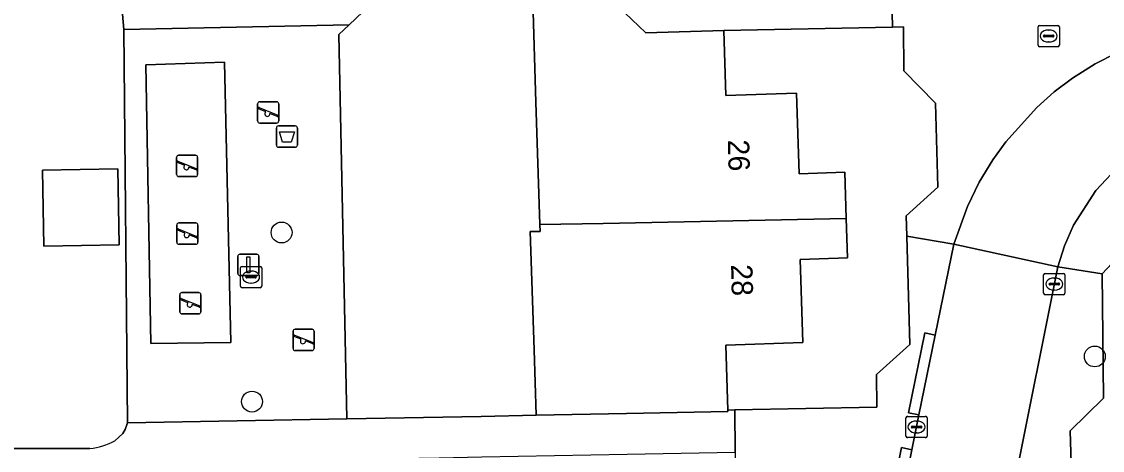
# Model space of a CAD drawing. Extents: x 157320 to 158835, y 386650 to 388491.
# Drawn here: x 158054.5 to 158105.2, y 387714.5 to 387734.6 of the extents above; entities that cross this region are included whole.
import ezdxf

# ---------------------------------------------------------------- set-up
doc = ezdxf.new("R2010")
doc.units = 0
for name, color, linetype in [('IMGEO_Afvalbak', 7, 'Continuous'), ('IMGEO_Boom', 7, 'Continuous'), ('IMGEO_Erf', 7, 'Continuous'), ('IMGEO_Kolk', 7, 'Continuous'), ('IMGEO_Lichtmast', 7, 'Continuous'), ('IMGEO_Muur', 7, 'Continuous'), ('IMGEO_Pand', 7, 'Continuous'), ('IMGEO_Pand_nummerreeks', 7, 'Continuous'), ('IMGEO_Rijbaan_lokaal_open', 7, 'Continuous'), ('IMGEO_Rioolput', 7, 'Continuous'), ('IMGEO_Speelvoorziening', 7, 'Continuous'), ('IMGEO_Terreindeel_zand', 7, 'Continuous'), ('IMGEO_Voetpad_open', 7, 'Continuous')]:
    doc.layers.add(name, color=color, linetype=linetype)

msp = doc.modelspace()

# ---------------------------------------------------------------- linework, layer by layer
at = {"layer": 'IMGEO_Afvalbak'}
for p, q in [((158066.588, 387729.688), (158067.378, 387729.688)), ((158067.378, 387729.688), (158066.588, 387729.688)), ((158066.488, 387728.788), (158066.488, 387729.588)), ((158066.488, 387729.588), (158066.488, 387728.788)), ((158067.478, 387729.588), (158067.478, 387728.788)), ((158067.478, 387728.788), (158067.478, 387729.588)), ((158067.378, 387728.688), (158066.588, 387728.688)), ((158066.588, 387728.688), (158067.378, 387728.688))]:
    msp.add_line(p, q, dxfattribs=at)
msp.add_lwpolyline([(158066.631, 387729.402), (158067.335, 387729.402), (158067.186, 387728.932), (158066.78, 387728.932), (158066.631, 387729.402)], dxfattribs=at)
for centre, start, end in [((158066.588, 387729.588), 90, 180), ((158066.588, 387729.588), 90, 180), ((158067.378, 387729.588), 0, 90), ((158067.378, 387729.588), 360, 90), ((158066.588, 387728.788), 180, 270), ((158066.588, 387728.788), 180, 270), ((158067.378, 387728.788), 270, 0), ((158067.378, 387728.788), 270, 0)]:
    msp.add_arc(centre, 0.1, start, end, dxfattribs=at)
at = {"layer": 'IMGEO_Boom'}
for centre in [(158066.734, 387724.687), (158104.87, 387718.878), (158065.348, 387716.759)]:
    msp.add_circle(centre, 0.489, dxfattribs=at)
at = {"layer": 'IMGEO_Erf'}
for points in [[(158078.85, 387725.063), (158078.663, 387730.805), (158078.509, 387735.545), (158075.971, 387735.482), (158070.87, 387735.355), (158069.907, 387734.431), (158069.423, 387733.966), (158069.794, 387715.945), (158076.086, 387716.069), (158078.677, 387716.118), (158078.577, 387719.188), (158078.396, 387724.729), (158078.861, 387724.738)], [(158097.404, 387730.749), (158095.911, 387732.274), (158095.895, 387734.333), (158095.386, 387734.323), (158087.466, 387734.168), (158087.566, 387731.108), (158090.884, 387731.217), (158091.008, 387727.447), (158093.14, 387727.517), (158093.211, 387725.345), (158093.271, 387723.5), (158091.058, 387723.428), (158091.185, 387719.525), (158087.567, 387719.407), (158087.664, 387716.361), (158087.989, 387716.372), (158094.652, 387716.499), (158094.629, 387718.028), (158096.195, 387719.442), (158096.055, 387724.515), (158096.028, 387725.478), (158097.514, 387726.821)], [(158055.59, 387724.042), (158055.52, 387727.606), (158059.052, 387727.675), (158059.122, 387724.111)]]:
    msp.add_lwpolyline(points, close=True, dxfattribs=at)
for points in [[(158059.331, 387734.213), (158059.27, 387734.923)], [(158058.921, 387714.927), (158059.292, 387715.267), (158059.395, 387715.453), (158059.509, 387715.761), (158059.331, 387734.213)], [(158106.586, 387724.226), (158105.221, 387722.744), (158105.276, 387716.927), (158103.71, 387715.384), (158103.884, 387709.817), (158102.409, 387708.334), (158102.628, 387697.27), (158101.263, 387695.698), (158101.292, 387694.422), (158101.421, 387688.732), (158099.855, 387687.298), (158099.914, 387683.601), (158087.613, 387678.89), (158073.824, 387673.609), (158074.055, 387653.891), (158073.337, 387653.199), (158073.965, 387628.309)], [(158052.878, 387714.562), (158057.745, 387714.562)]]:
    msp.add_lwpolyline(points, dxfattribs=at)
msp.add_arc((158057.41, 387717.717), 3.173, 276.0541, 298.4319, dxfattribs=at)
at = {"layer": 'IMGEO_Kolk'}
for p, q in [((158064.803, 387722.174), (158064.803, 387723.026)), ((158064.878, 387723.1), (158065.73, 387723.1)), ((158065.804, 387723.026), (158065.804, 387722.174)), ((158065.062, 387722.594), (158065.062, 387722.606)), ((158065.5, 387722.557), (158065.102, 387722.557)), ((158065.105, 387722.643), (158065.503, 387722.643)), ((158065.291, 387722.88), (158065.316, 387722.88)), ((158065.546, 387722.606), (158065.546, 387722.594)), ((158102.47, 387721.846), (158102.47, 387722.698)), ((158102.545, 387722.772), (158103.397, 387722.772)), ((158102.958, 387722.552), (158102.983, 387722.552)), ((158103.471, 387722.698), (158103.471, 387721.846)), ((158065.73, 387722.1), (158064.878, 387722.1)), ((158065.314, 387722.32), (158065.289, 387722.32)), ((158102.729, 387722.266), (158102.729, 387722.278)), ((158103.167, 387722.229), (158102.769, 387722.229)), ((158102.772, 387722.315), (158103.17, 387722.315)), ((158103.213, 387722.278), (158103.213, 387722.266)), ((158103.397, 387721.772), (158102.545, 387721.772)), ((158102.981, 387721.992), (158102.956, 387721.992)), ((158096.009, 387715.143), (158096.009, 387715.995)), ((158096.084, 387716.069), (158096.936, 387716.069)), ((158097.01, 387715.995), (158097.01, 387715.143)), ((158096.268, 387715.563), (158096.268, 387715.575)), ((158096.706, 387715.526), (158096.308, 387715.526)), ((158096.311, 387715.612), (158096.709, 387715.612)), ((158096.497, 387715.849), (158096.522, 387715.849)), ((158096.752, 387715.575), (158096.752, 387715.563)), ((158096.936, 387715.069), (158096.084, 387715.069)), ((158096.52, 387715.289), (158096.495, 387715.289))]:
    msp.add_line(p, q, dxfattribs=at)
for points in [[(158064.803, 387722.174), (158064.803, 387723.026)], [(158064.878, 387723.1), (158065.73, 387723.1)], [(158065.804, 387723.026), (158065.804, 387722.174)], [(158102.47, 387721.846), (158102.47, 387722.698)], [(158102.545, 387722.772), (158103.397, 387722.772)], [(158103.471, 387722.698), (158103.471, 387721.846)], [(158065.73, 387722.1), (158064.878, 387722.1)], [(158103.397, 387721.772), (158102.545, 387721.772)], [(158096.009, 387715.143), (158096.009, 387715.995)], [(158096.084, 387716.069), (158096.936, 387716.069)], [(158097.01, 387715.995), (158097.01, 387715.143)], [(158096.936, 387715.069), (158096.084, 387715.069)]]:
    msp.add_lwpolyline(points, dxfattribs=at)
for centre, radius, start, end in [((158064.88, 387723.024), 0.0765, 91.552, 178.448), ((158064.88, 387723.024), 0.0765, 91.552, 178.448), ((158065.728, 387723.024), 0.0765, 1.552, 88.448), ((158065.728, 387723.024), 0.0765, 1.552, 88.448), ((158065.102, 387722.603), 0.0403, 85.8775, 175.7526), ((158065.099, 387722.593), 0.0366, 178.938, 274.7102), ((158065.503, 387722.6), 0.043, 264.8664, 352.4533), ((158065.507, 387722.605), 0.0386, 1.7309, 96.639), ((158102.547, 387722.696), 0.0765, 91.552, 178.448), ((158102.547, 387722.696), 0.0765, 91.552, 178.448), ((158103.395, 387722.696), 0.0765, 1.552, 88.448), ((158103.395, 387722.696), 0.0765, 1.552, 88.448), ((158064.88, 387722.176), 0.0765, 181.552, 268.448), ((158064.88, 387722.176), 0.0765, 181.552, 268.448), ((158065.728, 387722.176), 0.0765, 271.552, 358.448), ((158065.728, 387722.176), 0.0765, 271.552, 358.448), ((158102.769, 387722.275), 0.0403, 85.8775, 175.7526), ((158102.766, 387722.265), 0.0366, 178.938, 274.7102), ((158103.17, 387722.272), 0.043, 264.8664, 352.4533), ((158103.174, 387722.277), 0.0386, 1.7309, 96.639), ((158102.547, 387721.848), 0.0765, 181.552, 268.448), ((158102.547, 387721.848), 0.0765, 181.552, 268.448), ((158103.395, 387721.848), 0.0765, 271.552, 358.448), ((158103.395, 387721.848), 0.0765, 271.552, 358.448), ((158096.086, 387715.993), 0.0765, 91.552, 178.448), ((158096.086, 387715.993), 0.0765, 91.552, 178.448), ((158096.934, 387715.993), 0.0765, 1.552, 88.448), ((158096.934, 387715.993), 0.0765, 1.552, 88.448), ((158096.308, 387715.572), 0.0403, 85.8775, 175.7526), ((158096.305, 387715.562), 0.0366, 178.938, 274.7102), ((158096.709, 387715.569), 0.043, 264.8664, 352.4533), ((158096.713, 387715.574), 0.0386, 1.7309, 96.639), ((158096.086, 387715.145), 0.0765, 181.552, 268.448), ((158096.086, 387715.145), 0.0765, 181.552, 268.448), ((158096.934, 387715.145), 0.0765, 271.552, 358.448), ((158096.934, 387715.145), 0.0765, 271.552, 358.448)]:
    msp.add_arc(centre, radius, start, end, dxfattribs=at)
for centre, major_axis, ratio, start_param, end_param in [((158065.29, 387722.6), (-0.387, 0.002), 0.722429, 4.712389, 7.853982), ((158065.315, 387722.6), (-0.39, 0.002), 0.717154, 1.570796, 4.712389), ((158102.957, 387722.272), (-0.387, 0.002), 0.722429, 4.712389, 7.853982), ((158102.982, 387722.272), (-0.39, 0.002), 0.717154, 1.570796, 4.712389), ((158096.496, 387715.569), (-0.387, 0.002), 0.722429, 4.712389, 7.853982), ((158096.521, 387715.569), (-0.39, 0.002), 0.717154, 1.570796, 4.712389)]:
    msp.add_ellipse(centre, major_axis=major_axis, ratio=ratio, start_param=start_param, end_param=end_param, dxfattribs=at)
at = {"layer": 'IMGEO_Lichtmast'}
for p, q in [((158064.681, 387722.77), (158064.681, 387723.57)), ((158064.681, 387723.57), (158064.681, 387722.77)), ((158064.781, 387723.67), (158065.571, 387723.67)), ((158065.571, 387723.67), (158064.781, 387723.67)), ((158065.671, 387723.57), (158065.671, 387722.77)), ((158065.671, 387722.77), (158065.671, 387723.57)), ((158065.571, 387722.67), (158064.781, 387722.67)), ((158064.781, 387722.67), (158065.571, 387722.67))]:
    msp.add_line(p, q, dxfattribs=at)
msp.add_lwpolyline([(158065.101, 387723.545), (158065.251, 387723.545), (158065.251, 387722.795), (158065.101, 387722.795), (158065.101, 387723.545)], dxfattribs=at)
for centre, start, end in [((158064.781, 387723.57), 90, 180), ((158064.781, 387723.57), 90, 180), ((158065.571, 387723.57), 0, 90), ((158065.571, 387723.57), 360, 90), ((158064.781, 387722.77), 180, 270), ((158064.781, 387722.77), 180, 270), ((158065.571, 387722.77), 270, 0), ((158065.571, 387722.77), 270, 0)]:
    msp.add_arc(centre, 0.1, start, end, dxfattribs=at)
at = {"layer": 'IMGEO_Muur'}
msp.add_lwpolyline([(158069.907, 387734.431), (158070.87, 387735.355), (158075.971, 387735.482)], dxfattribs=at)
at = {"layer": 'IMGEO_Pand'}
for points in [[(158081.822, 387725.118), (158093.211, 387725.345), (158093.14, 387727.517), (158091.008, 387727.447), (158090.884, 387731.217), (158087.566, 387731.108), (158087.466, 387734.168), (158083.82, 387734.056), (158082.181, 387735.636), (158078.509, 387735.545), (158078.663, 387730.805), (158078.85, 387725.063)], [(158055.59, 387724.042), (158059.122, 387724.111), (158059.052, 387727.675), (158055.52, 387727.606)], [(158091.058, 387723.428), (158093.271, 387723.5), (158093.211, 387725.345), (158081.822, 387725.118), (158078.85, 387725.063), (158078.861, 387724.738), (158078.396, 387724.729), (158078.577, 387719.188), (158078.677, 387716.118), (158082.915, 387716.199), (158087.666, 387716.289), (158087.664, 387716.361), (158087.567, 387719.407), (158091.185, 387719.525)]]:
    msp.add_lwpolyline(points, close=True, dxfattribs=at)
at = {"layer": 'IMGEO_Rijbaan_lokaal_open'}
for points in [[(158105.869, 387733.105), (158104.891, 387732.602), (158103.831, 387731.925), (158102.963, 387731.286), (158102.149, 387730.545), (158100.696, 387728.936), (158100.093, 387728.104), (158099.444, 387727.044), (158098.896, 387725.91), (158098.251, 387724.145), (158103.131, 387723.078), (158103.448, 387724.071), (158103.872, 387725.028), (158104.918, 387726.662), (158106.118, 387727.933)], [(158099.106, 387702.955), (158103.131, 387723.078), (158098.251, 387724.145), (158097.385, 387719.879), (158096.624, 387716.133), (158096.293, 387714.505), (158095.527, 387710.734)]]:
    msp.add_lwpolyline(points, dxfattribs=at)
at = {"layer": 'IMGEO_Rioolput'}
for p, q in [((158102.207, 387733.477), (158102.207, 387734.329)), ((158102.282, 387734.403), (158103.134, 387734.403)), ((158102.695, 387734.183), (158102.72, 387734.183)), ((158103.208, 387734.329), (158103.208, 387733.477)), ((158102.466, 387733.897), (158102.466, 387733.909)), ((158102.904, 387733.86), (158102.506, 387733.86)), ((158102.509, 387733.946), (158102.907, 387733.946)), ((158102.95, 387733.909), (158102.95, 387733.897)), ((158103.134, 387733.403), (158102.282, 387733.403)), ((158102.718, 387733.623), (158102.693, 387733.623))]:
    msp.add_line(p, q, dxfattribs=at)
for points in [[(158102.207, 387733.477), (158102.207, 387734.329)], [(158102.282, 387734.403), (158103.134, 387734.403)], [(158103.208, 387734.329), (158103.208, 387733.477)], [(158103.134, 387733.403), (158102.282, 387733.403)]]:
    msp.add_lwpolyline(points, dxfattribs=at)
for centre, radius, start, end in [((158102.284, 387734.327), 0.0765, 91.552, 178.448), ((158102.284, 387734.327), 0.0765, 91.552, 178.448), ((158103.132, 387734.327), 0.0765, 1.552, 88.448), ((158103.132, 387734.327), 0.0765, 1.552, 88.448), ((158102.506, 387733.906), 0.0403, 85.8775, 175.7526), ((158102.503, 387733.896), 0.0366, 178.938, 274.7102), ((158102.907, 387733.903), 0.043, 264.8664, 352.4533), ((158102.911, 387733.908), 0.0386, 1.7309, 96.639), ((158102.284, 387733.479), 0.0765, 181.552, 268.448), ((158102.284, 387733.479), 0.0765, 181.552, 268.448), ((158103.132, 387733.479), 0.0765, 271.552, 358.448), ((158103.132, 387733.479), 0.0765, 271.552, 358.448)]:
    msp.add_arc(centre, radius, start, end, dxfattribs=at)
for centre, major_axis, ratio, start_param, end_param in [((158102.694, 387733.903), (-0.387, 0.002), 0.722429, 4.712389, 7.853982), ((158102.719, 387733.903), (-0.39, 0.002), 0.717154, 1.570796, 4.712389)]:
    msp.add_ellipse(centre, major_axis=major_axis, ratio=ratio, start_param=start_param, end_param=end_param, dxfattribs=at)
at = {"layer": 'IMGEO_Speelvoorziening'}
for p, q in [((158065.609, 387729.918), (158065.609, 387730.718)), ((158065.609, 387730.718), (158065.609, 387729.918)), ((158065.709, 387730.818), (158066.499, 387730.818)), ((158066.499, 387730.818), (158065.709, 387730.818)), ((158066.599, 387730.718), (158066.599, 387729.918)), ((158066.599, 387729.918), (158066.599, 387730.718)), ((158065.992, 387730.346), (158065.653, 387730.483)), ((158065.678, 387730.543), (158066.554, 387730.19)), ((158066.53, 387730.13), (158066.19, 387730.267)), ((158066.499, 387729.818), (158065.709, 387729.818)), ((158065.709, 387729.818), (158066.499, 387729.818)), ((158061.807, 387727.41), (158061.807, 387728.21)), ((158061.807, 387728.21), (158061.807, 387727.41)), ((158061.907, 387728.31), (158062.697, 387728.31)), ((158062.697, 387728.31), (158061.907, 387728.31)), ((158062.797, 387728.21), (158062.797, 387727.41)), ((158062.797, 387727.41), (158062.797, 387728.21)), ((158062.19, 387727.838), (158061.851, 387727.975)), ((158061.876, 387728.035), (158062.752, 387727.682)), ((158062.728, 387727.622), (158062.388, 387727.759)), ((158062.697, 387727.31), (158061.907, 387727.31)), ((158061.907, 387727.31), (158062.697, 387727.31)), ((158061.921, 387725.135), (158062.711, 387725.135)), ((158062.711, 387725.135), (158061.921, 387725.135)), ((158061.821, 387724.235), (158061.821, 387725.035)), ((158061.821, 387725.035), (158061.821, 387724.235)), ((158062.204, 387724.663), (158061.865, 387724.8)), ((158061.89, 387724.86), (158062.766, 387724.507)), ((158062.742, 387724.447), (158062.402, 387724.584)), ((158062.811, 387725.035), (158062.811, 387724.235)), ((158062.811, 387724.235), (158062.811, 387725.035)), ((158062.711, 387724.135), (158061.921, 387724.135)), ((158061.921, 387724.135), (158062.711, 387724.135)), ((158061.96, 387720.971), (158061.96, 387721.771)), ((158061.96, 387721.771), (158061.96, 387720.971)), ((158062.343, 387721.399), (158062.004, 387721.536)), ((158062.029, 387721.596), (158062.905, 387721.243)), ((158062.06, 387721.871), (158062.85, 387721.871)), ((158062.85, 387721.871), (158062.06, 387721.871)), ((158062.95, 387721.771), (158062.95, 387720.971)), ((158062.95, 387720.971), (158062.95, 387721.771)), ((158062.881, 387721.183), (158062.541, 387721.32)), ((158062.85, 387720.871), (158062.06, 387720.871)), ((158062.06, 387720.871), (158062.85, 387720.871)), ((158067.271, 387719.255), (158067.271, 387720.055)), ((158067.271, 387720.055), (158067.271, 387719.255)), ((158067.371, 387720.155), (158068.161, 387720.155)), ((158068.161, 387720.155), (158067.371, 387720.155)), ((158068.261, 387720.055), (158068.261, 387719.255)), ((158068.261, 387719.255), (158068.261, 387720.055)), ((158067.654, 387719.683), (158067.315, 387719.82)), ((158067.34, 387719.88), (158068.216, 387719.527)), ((158068.192, 387719.467), (158067.852, 387719.604)), ((158068.161, 387719.155), (158067.371, 387719.155)), ((158067.371, 387719.155), (158068.161, 387719.155))]:
    msp.add_line(p, q, dxfattribs=at)
for centre, radius, start, end in [((158065.709, 387730.718), 0.1, 90, 180), ((158065.709, 387730.718), 0.1, 90, 180), ((158066.499, 387730.718), 0.1, 0, 90), ((158066.499, 387730.718), 0.1, 360, 90), ((158065.666, 387730.513), 0.0327, 68.078, 248.078), ((158066.071, 387730.256), 0.12, 130.9928, 5.1632), ((158066.542, 387730.16), 0.0327, 248.078, 68.078), ((158065.709, 387729.918), 0.1, 180, 270), ((158065.709, 387729.918), 0.1, 180, 270), ((158066.499, 387729.918), 0.1, 270, 0), ((158066.499, 387729.918), 0.1, 270, 0), ((158061.907, 387728.21), 0.1, 90, 180), ((158061.907, 387728.21), 0.1, 90, 180), ((158062.697, 387728.21), 0.1, 0, 90), ((158062.697, 387728.21), 0.1, 360, 90), ((158061.864, 387728.005), 0.0327, 68.078, 248.078), ((158062.269, 387727.748), 0.12, 130.9928, 5.1632), ((158062.74, 387727.652), 0.0327, 248.078, 68.078), ((158061.907, 387727.41), 0.1, 180, 270), ((158061.907, 387727.41), 0.1, 180, 270), ((158062.697, 387727.41), 0.1, 270, 0), ((158062.697, 387727.41), 0.1, 270, 0), ((158061.921, 387725.035), 0.1, 90, 180), ((158061.921, 387725.035), 0.1, 90, 180), ((158062.711, 387725.035), 0.1, 0, 90), ((158062.711, 387725.035), 0.1, 360, 90), ((158061.878, 387724.83), 0.0327, 68.078, 248.078), ((158062.283, 387724.573), 0.12, 130.9928, 5.1632), ((158061.921, 387724.235), 0.1, 180, 270), ((158061.921, 387724.235), 0.1, 180, 270), ((158062.711, 387724.235), 0.1, 270, 0), ((158062.711, 387724.235), 0.1, 270, 0), ((158062.754, 387724.477), 0.0327, 248.078, 68.078), ((158062.06, 387721.771), 0.1, 90, 180), ((158062.06, 387721.771), 0.1, 90, 180), ((158062.017, 387721.566), 0.0327, 68.078, 248.078), ((158062.85, 387721.771), 0.1, 0, 90), ((158062.85, 387721.771), 0.1, 360, 90), ((158062.422, 387721.309), 0.12, 130.9928, 5.1632), ((158062.893, 387721.213), 0.0327, 248.078, 68.078), ((158062.06, 387720.971), 0.1, 180, 270), ((158062.06, 387720.971), 0.1, 180, 270), ((158062.85, 387720.971), 0.1, 270, 0), ((158062.85, 387720.971), 0.1, 270, 0), ((158067.371, 387720.055), 0.1, 90, 180), ((158067.371, 387720.055), 0.1, 90, 180), ((158068.161, 387720.055), 0.1, 0, 90), ((158068.161, 387720.055), 0.1, 360, 90), ((158067.328, 387719.85), 0.0327, 68.078, 248.078), ((158067.733, 387719.593), 0.12, 130.9928, 5.1632), ((158068.204, 387719.497), 0.0327, 248.078, 68.078), ((158067.371, 387719.255), 0.1, 180, 270), ((158067.371, 387719.255), 0.1, 180, 270), ((158068.161, 387719.255), 0.1, 270, 0), ((158068.161, 387719.255), 0.1, 270, 0)]:
    msp.add_arc(centre, radius, start, end, dxfattribs=at)
at = {"layer": 'IMGEO_Terreindeel_zand'}
msp.add_lwpolyline([(158064.062, 387732.68), (158060.369, 387732.548), (158060.607, 387719.489), (158064.35, 387719.525)], close=True, dxfattribs=at)
at = {"layer": 'IMGEO_Voetpad_open'}
for points in [[(158075.971, 387735.482), (158075.886, 387737.306), (158076.3, 387737.313), (158075.099, 387738.674), (158071.032, 387738.643), (158069.639, 387740.298), (158064.134, 387740.143), (158063.472, 387740.91), (158063.451, 387741.599), (158057.806, 387741.422), (158057.788, 387740.844), (158057.359, 387740.063), (158057.06, 387740.056), (158057.076, 387736.541), (158057.827, 387736.557), (158059.27, 387734.923), (158059.331, 387734.213), (158069.907, 387734.431), (158070.87, 387735.355)], [(158078.509, 387735.545), (158082.181, 387735.636), (158083.82, 387734.056), (158087.466, 387734.168), (158095.386, 387734.323), (158095.308, 387737.646), (158092.959, 387737.604), (158092.955, 387738.963), (158087.109, 387738.858), (158087.153, 387737.538), (158076.3, 387737.313), (158075.886, 387737.306), (158075.971, 387735.482)], [(158069.423, 387733.966), (158069.907, 387734.431), (158059.331, 387734.213), (158059.509, 387715.761), (158069.794, 387715.945)], [(158064.35, 387719.525), (158060.607, 387719.489), (158060.369, 387732.548), (158064.062, 387732.68)], [(158101.292, 387694.422), (158101.263, 387695.698), (158102.628, 387697.27), (158102.409, 387708.334), (158103.884, 387709.817), (158103.71, 387715.384), (158105.276, 387716.927), (158105.221, 387722.744), (158103.131, 387723.078), (158099.106, 387702.955), (158099.595, 387702.857), (158098.11, 387695.434), (158097.621, 387695.534), (158097.566, 387695.259)], [(158097.385, 387719.879), (158096.896, 387719.979), (158096.135, 387716.233), (158096.624, 387716.133)], [(158096.293, 387714.505), (158095.804, 387714.606), (158095.038, 387710.835), (158095.527, 387710.734)]]:
    msp.add_lwpolyline(points, close=True, dxfattribs=at)
for points in [[(158106.1, 387737.889), (158104.725, 387736.386), (158100.997, 387736.326), (158098.955, 387737.71), (158095.308, 387737.646), (158095.386, 387734.323), (158095.895, 387734.333), (158095.911, 387732.274), (158097.404, 387730.749), (158097.514, 387726.821), (158096.028, 387725.478), (158096.055, 387724.515), (158098.251, 387724.145), (158098.896, 387725.91), (158099.444, 387727.044), (158100.093, 387728.104), (158100.696, 387728.936), (158102.149, 387730.545), (158102.963, 387731.286), (158103.831, 387731.925), (158104.891, 387732.602), (158105.869, 387733.105)], [(158107.903, 387728.818), (158107.882, 387729.178), (158107.059, 387728.671), (158106.118, 387727.933), (158104.918, 387726.662), (158103.872, 387725.028), (158103.448, 387724.071), (158103.131, 387723.078), (158105.221, 387722.744), (158106.586, 387724.226), (158111.034, 387724.321), (158111.745, 387724.337), (158111.714, 387727.371)], [(158095.495, 387710.577), (158095.527, 387710.734), (158095.038, 387710.835), (158095.804, 387714.606), (158096.293, 387714.505), (158096.624, 387716.133), (158096.135, 387716.233), (158096.896, 387719.979), (158097.385, 387719.879), (158098.251, 387724.145), (158096.055, 387724.515), (158096.195, 387719.442), (158094.629, 387718.028), (158094.652, 387716.499), (158087.989, 387716.372), (158088.012, 387714.383), (158088.07, 387711.265), (158088.053, 387702.37), (158086.556, 387701.237), (158086.602, 387697.844), (158086.629, 387695.844), (158087.772, 387695.647), (158090.735, 387709.819), (158093.112, 387709.296)], [(158057.745, 387714.562), (158052.878, 387714.562), (158041.903, 387714.346), (158041.163, 387714.343), (158041.171, 387712.548), (158041.39, 387712.55), (158052.969, 387712.664), (158054.927, 387712.718), (158058.667, 387712.819), (158062.445, 387712.922), (158066.603, 387713.988), (158070.312, 387714.056), (158074.121, 387714.126), (158076.121, 387714.163), (158082.938, 387714.289), (158088.012, 387714.383), (158087.989, 387716.372)], [(158087.989, 387716.372), (158087.664, 387716.361), (158087.666, 387716.289), (158082.915, 387716.199), (158078.677, 387716.118), (158076.086, 387716.069), (158069.794, 387715.945), (158059.509, 387715.761), (158059.395, 387715.453), (158059.292, 387715.267), (158058.921, 387714.927)]]:
    msp.add_lwpolyline(points, dxfattribs=at)
msp.add_arc((158057.41, 387717.717), 3.173, 276.0541, 298.4319, dxfattribs=at)

# ---------------------------------------------------------------- texts
at = {"layer": 'IMGEO_Pand_nummerreeks'}
for s, rotation, p in [('26', 271.4747, (158087.659, 387729.036)), ('28', 271.4723, (158087.81, 387723.187))]:
    msp.add_text(s, height=1, rotation=rotation, dxfattribs=at).set_placement(p)

doc.saveas('drawing.dxf')
